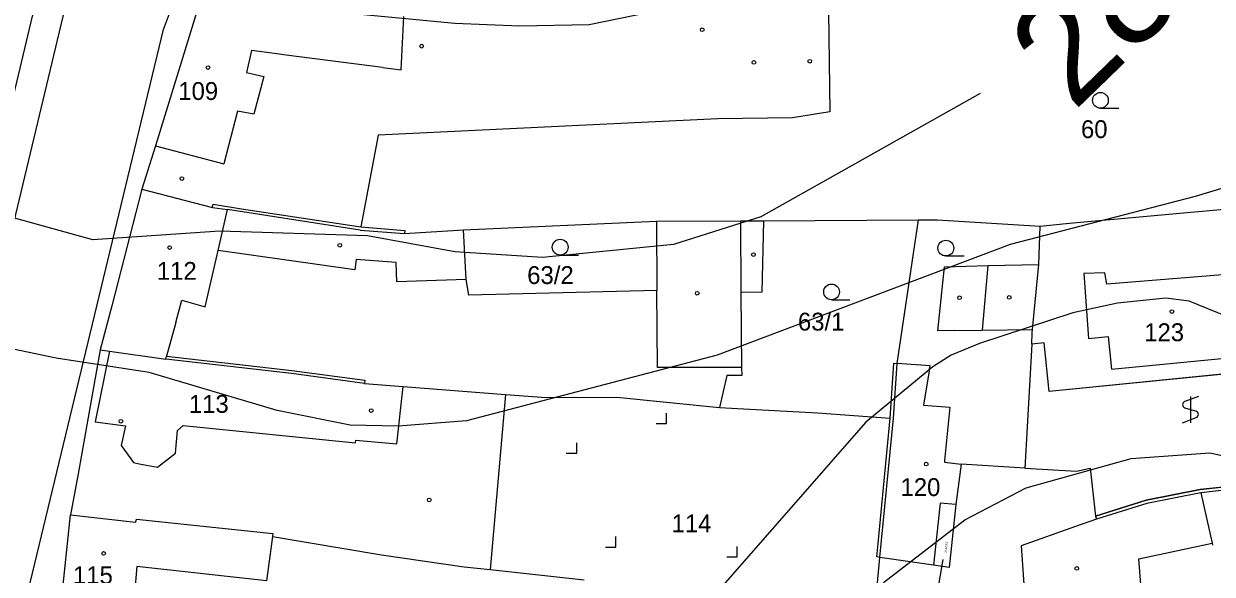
# Model space of a CAD drawing. Extents: x -555860 to -552701, y -1187050 to -1182291.
# Drawn here: x -554399.7 to -554286.6, y -1184505.6 to -1184453.2 of the extents above; entities that cross this region are included whole.
import ezdxf

# ---------------------------------------------------------------- set-up
doc = ezdxf.new("R2010")
doc.units = 0
for name, color, linetype in [('CYKLISTI_stav', 7, 'Continuous'), ('LEG_2b', 7, 'Continuous'), ('Level 16', 7, 'Continuous'), ('Level 25', 7, 'Continuous'), ('Level 32', 7, 'Continuous'), ('Level 40', 7, 'Continuous'), ('Level 41', 7, 'Continuous'), ('navrh_BV', 7, 'Continuous'), ('stav_BV', 7, 'Continuous')]:
    doc.layers.add(name, color=color, linetype=linetype)

msp = doc.modelspace()

# ---------------------------------------------------------------- linework, layer by layer
at = {"layer": 'CYKLISTI_stav'}
for p, q in [((-554363.74, -1184457.62), (-554363.5, -1184452.54)), ((-554377.98, -1184455.79), (-554378.46, -1184457.88)), ((-554375.8, -1184456.07), (-554377.98, -1184455.79)), ((-554374.67, -1184456.22), (-554375.8, -1184456.07)), ((-554365.53, -1184457.39), (-554374.67, -1184456.22)), ((-554378.46, -1184457.88), (-554376.8, -1184458.26)), ((-554365.53, -1184457.39), (-554363.74, -1184457.62)), ((-554376.8, -1184458.26), (-554377.75, -1184461.84)), ((-554379.31, -1184461.55), (-554380.63, -1184466.58)), ((-554377.75, -1184461.84), (-554379.31, -1184461.55)), ((-554387.12, -1184464.85), (-554380.63, -1184466.58)), ((-554381.71, -1184470.71), (-554380.28, -1184470.93)), ((-554381.17, -1184474.83), (-554380.28, -1184470.93)), ((-554367.64, -1184472.88), (-554380.28, -1184470.93)), ((-554367.64, -1184472.88), (-554363.42, -1184473.2)), ((-554331.47, -1184471.99), (-554331.41, -1184478.8)), ((-554382.4, -1184480.19), (-554381.17, -1184474.83)), ((-554368.16, -1184476.67), (-554381.17, -1184474.83)), ((-554368.02, -1184475.68), (-554368.16, -1184476.67)), ((-554364.21, -1184475.96), (-554368.02, -1184475.68)), ((-554364.14, -1184477.81), (-554364.21, -1184475.96)), ((-554307.92, -1184476.26), (-554308.47, -1184482.41)), ((-554307.92, -1184476.26), (-554303.08, -1184476.16)), ((-554296.8, -1184476.95), (-554298.78, -1184477.01)), ((-554298.78, -1184477.01), (-554298.33, -1184483.19)), ((-554296.61, -1184478.01), (-554296.8, -1184476.95)), ((-554284.81, -1184477.06), (-554296.61, -1184478.01)), ((-554357.55, -1184477.59), (-554364.14, -1184477.81)), ((-554385.19, -1184481.67), (-554384.62, -1184479.56)), ((-554384.62, -1184479.56), (-554382.4, -1184480.19)), ((-554339.36, -1184485.95), (-554339.41, -1184478.64)), ((-554385.19, -1184481.67), (-554386.07, -1184484.88)), ((-554311.07, -1184482.44), (-554308.47, -1184482.41)), ((-554308.47, -1184482.41), (-554303.66, -1184482.35)), ((-554298.33, -1184483.19), (-554296.46, -1184483.01)), ((-554296.46, -1184483.01), (-554296.15, -1184486.12)), ((-554391.48, -1184484.4), (-554392.86, -1184491.12)), ((-554374.19, -1184486.53), (-554386.15, -1184485.17)), ((-554296.15, -1184486.12), (-554284.02, -1184484.94)), ((-554331.35, -1184485.95), (-554339.36, -1184485.95)), ((-554316.9, -1184490.79), (-554316.55, -1184485.57)), ((-554313.49, -1184486.26), (-554314.04, -1184489.53)), ((-554367.24, -1184487.47), (-554374.19, -1184486.53)), ((-554364.17, -1184493.22), (-554363.55, -1184487.76)), ((-554314.04, -1184489.53), (-554311.55, -1184489.72)), ((-554311.55, -1184489.72), (-554312.03, -1184494.81)), ((-554318.2, -1184504.03), (-554316.9, -1184490.79)), ((-554392.86, -1184491.12), (-554389.96, -1184491.51)), ((-554389.96, -1184491.51), (-554390.38, -1184493.37)), ((-554385.22, -1184494.12), (-554385.01, -1184491.96)), ((-554385.01, -1184491.96), (-554384.5, -1184491.46)), ((-554384.5, -1184491.46), (-554368.09, -1184493.13)), ((-554368.09, -1184493.13), (-554368.07, -1184492.86)), ((-554368.07, -1184492.86), (-554364.17, -1184493.22)), ((-554390.38, -1184493.37), (-554389.2, -1184495.01)), ((-554386.94, -1184495.45), (-554385.22, -1184494.12)), ((-554389.2, -1184495.01), (-554388.66, -1184495.12)), ((-554388.66, -1184495.12), (-554386.94, -1184495.45)), ((-554312.03, -1184494.81), (-554312.05, -1184494.98)), ((-554312.05, -1184494.98), (-554310.46, -1184495.15)), ((-554277.25, -1184496.73), (-554287.65, -1184497.87)), ((-554292.8, -1184498.89), (-554297.57, -1184500.39)), ((-554287.65, -1184497.87), (-554292.8, -1184498.89)), ((-554287.65, -1184497.87), (-554286.58, -1184502.66)), ((-554293.54, -1184504.15), (-554286.58, -1184502.66)), ((-554286.58, -1184502.66), (-554286.54, -1184502.85)), ((-554293.26, -1184507.81), (-554293.54, -1184504.15)), ((-554388.89, -1184504.9), (-554389.48, -1184511.41)), ((-554376.55, -1184506.25), (-554388.89, -1184504.9))]:
    msp.add_line(p, q, dxfattribs=at)
for points in [[(-554311.07, -1184482.44), (-554312.68, -1184482.47), (-554312.06, -1184476.36), (-554307.92, -1184476.26)], [(-554313.49, -1184486.26), (-554313.41, -1184485.81), (-554316.55, -1184485.57)]]:
    msp.add_lwpolyline(points, dxfattribs=at)
at = {"layer": 'Level 16'}
msp.add_line((-554312.2, -1184504.24), (-554312.72, -1184507.2), dxfattribs=at)
at = {"layer": 'Level 25'}
for p, q in [((-554297.21, -1184461.28), (-554295.46, -1184461.28)), ((-554348.61, -1184475.25), (-554346.86, -1184475.25)), ((-554311.92, -1184475.34), (-554310.17, -1184475.34)), ((-554322.79, -1184479.51), (-554321.04, -1184479.51)), ((-554287.89, -1184488.71), (-554289.19, -1184489.19)), ((-554288.64, -1184488.71), (-554288.64, -1184491.21)), ((-554289.19, -1184489.79), (-554288.09, -1184490.12)), ((-554338.49, -1184491.3), (-554338.49, -1184490.3)), ((-554289.39, -1184491.21), (-554288.09, -1184490.72)), ((-554339.49, -1184491.3), (-554338.49, -1184491.3)), ((-554347.04, -1184494.11), (-554347.04, -1184493.11)), ((-554348.04, -1184494.11), (-554347.04, -1184494.11)), ((-554343.31, -1184503.04), (-554343.31, -1184502.04)), ((-554344.31, -1184503.04), (-554343.31, -1184503.04)), ((-554331.77, -1184503.99), (-554331.77, -1184502.99)), ((-554332.77, -1184503.99), (-554331.77, -1184503.99))]:
    msp.add_line(p, q, dxfattribs=at)
for centre, radius in [((-554335.1, -1184453.81), 0.175), ((-554361.79, -1184455.37), 0.175), ((-554330.18, -1184456.92), 0.175), ((-554324.86, -1184456.8), 0.175), ((-554382.12, -1184457.41), 0.175), ((-554297.21, -1184460.53), 0.75), ((-554384.6, -1184467.97), 0.175), ((-554348.61, -1184474.5), 0.75), ((-554311.92, -1184474.59), 0.75), ((-554385.77, -1184474.54), 0.175), ((-554369.58, -1184474.32), 0.175), ((-554330.23, -1184475.2), 0.175), ((-554322.79, -1184478.76), 0.75), ((-554335.57, -1184478.88), 0.175), ((-554310.61, -1184479.32), 0.175), ((-554305.89, -1184479.28), 0.175), ((-554290.41, -1184480.63), 0.175), ((-554390.41, -1184491.07), 0.175), ((-554366.59, -1184490.05), 0.175), ((-554313.78, -1184495.15), 0.175), ((-554361.07, -1184498.56), 0.175), ((-554392.05, -1184503.65), 0.175), ((-554299.46, -1184505.08), 0.175)]:
    msp.add_circle(centre, radius, dxfattribs=at)
for centre, start, end in [((-554289.06, -1184489.49), 113.579, 246.421), ((-554288.22, -1184490.42), 293.574, 66.426)]:
    msp.add_arc(centre, 0.329, start, end, dxfattribs=at)
at = {"layer": 'Level 32'}
msp.add_lwpolyline([(-554302.1, -1184488.23), (-554302.55, -1184483.6), (-554303.75, -1184483.72), (-554304.39, -1184495.53), (-554299.48, -1184495.83), (-554298.19, -1184495.53), (-554297.67, -1184500.1), (-554292.86, -1184498.59), (-554287.71, -1184497.57), (-554278.79, -1184496.59), (-554279.04, -1184485.94), (-554302.1, -1184488.23)], dxfattribs=at)
at = {"layer": 'Level 40'}
msp.add_lwpolyline([(-554308.64, -1184459.89), (-554329.51, -1184471.61), (-554337.83, -1184474.24), (-554350.31, -1184475.49), (-554358.63, -1184474.94), (-554366.95, -1184473.41), (-554381.01, -1184472.99), (-554393.08, -1184473.8), (-554405.7, -1184470.3), (-554425.46, -1184468.56), (-554449.44, -1184457.58), (-554455.41, -1184457.95), (-554463.18, -1184459.41), (-554471.5, -1184460.52), (-554479.82, -1184464.12), (-554492.16, -1184470.91), (-554505.75, -1184480.62), (-554525.44, -1184498.78), (-554532.09, -1184507.38)], dxfattribs=at)
at = {"layer": 'Level 41'}
for points in [[(-554544.57, -1184498.23), (-554492.16, -1184455.94), (-554482.04, -1184449.98), (-554475.8, -1184447.07), (-554465.96, -1184443.85), (-554462.62, -1184443.46), (-554457.71, -1184443.69), (-554451.12, -1184443.22), (-554424.91, -1184451.23), (-554418.25, -1184452.47), (-554413.69, -1184452.76), (-554409.38, -1184452.61), (-554397.38, -1184446.68), (-554380.18, -1184451.51), (-554376.3, -1184451.51), (-554358.63, -1184453.17), (-554352.47, -1184453.42), (-554345.87, -1184453.31), (-554337, -1184451.5), (-554330.34, -1184449.28), (-554317.03, -1184443.04), (-554305.13, -1184437.01), (-554296.38, -1184433.98), (-554286.07, -1184428.76)], [(-554281.39, -1184467.61), (-554288.19, -1184469.67), (-554305.8, -1184474.24), (-554333.67, -1184484.78), (-554357.52, -1184491.02), (-554364.02, -1184491.54), (-554368.61, -1184491.44), (-554375.55, -1184490.05), (-554387.72, -1184486.42), (-554396.57, -1184485.07), (-554408.11, -1184482.66), (-554449.44, -1184474.74), (-554454.85, -1184476.04), (-554466.95, -1184476.85), (-554469.56, -1184477.71), (-554475.86, -1184480.15), (-554481.2, -1184482.56), (-554488.83, -1184487.42), (-554511.15, -1184505.3), (-554515.31, -1184509.6)], [(-554279.87, -1184483.26), (-554288.75, -1184479.65), (-554290.97, -1184479.37), (-554295.58, -1184479.82), (-554299.84, -1184480.76), (-554308.71, -1184483.67), (-554311.42, -1184484.77), (-554313.15, -1184485.89), (-554319.53, -1184491.16), (-554337.14, -1184511.26)], [(-554317.86, -1184506.41), (-554310.1, -1184500.45), (-554304.28, -1184497.4), (-554294.29, -1184494.62), (-554286.81, -1184494.07), (-554280.43, -1184495.46)]]:
    msp.add_lwpolyline(points, dxfattribs=at)
at = {"layer": 'navrh_BV'}
for p, q in [((-554386.35, -1184453.79), (-554359.33, -1184381.12)), ((-554398.55, -1184451.19), (-554401.38, -1184463.21)), ((-554382.72, -1184450.53), (-554387.12, -1184464.85)), ((-554395.77, -1184451.89), (-554411.1, -1184515.83)), ((-554323.08, -1184452.11), (-554322.94, -1184461.63)), ((-554400.99, -1184514.51), (-554386.35, -1184453.79)), ((-554333.61, -1184462.3), (-554365.92, -1184463.84)), ((-554326.5, -1184462.2), (-554333.61, -1184462.3)), ((-554322.94, -1184461.63), (-554326.5, -1184462.2)), ((-554387.12, -1184464.85), (-554388.41, -1184468.97)), ((-554365.92, -1184463.84), (-554367.59, -1184472.58)), ((-554388.41, -1184468.97), (-554391.26, -1184480.1)), ((-554388.41, -1184468.97), (-554381.71, -1184470.71)), ((-554381.71, -1184470.71), (-554381.63, -1184470.42)), ((-554381.63, -1184470.42), (-554378.92, -1184470.84)), ((-554300.14, -1184472.21), (-554281.62, -1184470.54)), ((-554378.92, -1184470.84), (-554367.59, -1184472.58)), ((-554367.59, -1184472.58), (-554363.4, -1184472.9)), ((-554363.42, -1184473.2), (-554357.82, -1184472.84)), ((-554357.82, -1184472.84), (-554339.46, -1184472.03)), ((-554357.55, -1184477.59), (-554357.82, -1184472.84)), ((-554339.46, -1184472.03), (-554331.47, -1184471.99)), ((-554339.46, -1184472.03), (-554339.41, -1184478.64)), ((-554331.47, -1184471.99), (-554329.27, -1184471.98)), ((-554329.27, -1184471.98), (-554329.41, -1184478.78)), ((-554329.27, -1184471.98), (-554314.52, -1184471.91)), ((-554316.55, -1184485.57), (-554314.52, -1184471.91)), ((-554314.52, -1184471.91), (-554312.72, -1184471.9)), ((-554312.72, -1184471.9), (-554302.94, -1184472.49)), ((-554303.08, -1184476.16), (-554302.94, -1184472.49)), ((-554302.94, -1184472.49), (-554300.14, -1184472.21)), ((-554363.4, -1184472.9), (-554363.42, -1184473.2)), ((-554303.66, -1184482.35), (-554303.08, -1184476.16)), ((-554357.31, -1184479.06), (-554357.55, -1184477.59)), ((-554339.41, -1184478.64), (-554357.31, -1184479.06)), ((-554329.41, -1184478.78), (-554331.41, -1184478.8)), ((-554331.41, -1184478.8), (-554331.35, -1184485.95)), ((-554391.26, -1184480.1), (-554392.37, -1184484.27)), ((-554303.75, -1184483.72), (-554303.69, -1184482.67)), ((-554303.69, -1184482.67), (-554303.66, -1184482.35)), ((-554303.75, -1184483.72), (-554304.39, -1184495.53)), ((-554302.55, -1184483.6), (-554303.75, -1184483.72)), ((-554302.1, -1184488.23), (-554302.55, -1184483.6)), ((-554392.37, -1184484.27), (-554394.48, -1184496.09)), ((-554392.37, -1184484.27), (-554391.48, -1184484.4)), ((-554391.48, -1184484.4), (-554386.15, -1184485.17)), ((-554386.15, -1184485.17), (-554386.07, -1184484.88)), ((-554386.07, -1184484.88), (-554374.16, -1184486.23)), ((-554374.16, -1184486.23), (-554367.19, -1184487.17)), ((-554331.35, -1184485.95), (-554331.34, -1184486.7)), ((-554317.2, -1184490.77), (-554316.85, -1184485.55)), ((-554316.85, -1184485.55), (-554316.55, -1184485.57)), ((-554279.04, -1184485.94), (-554302.1, -1184488.23)), ((-554367.19, -1184487.17), (-554367.24, -1184487.47)), ((-554367.24, -1184487.47), (-554363.55, -1184487.76)), ((-554332.77, -1184486.71), (-554333.45, -1184489.77)), ((-554331.34, -1184486.7), (-554332.77, -1184486.71)), ((-554363.55, -1184487.76), (-554353.83, -1184488.51)), ((-554353.83, -1184488.51), (-554355.27, -1184505.19)), ((-554353.83, -1184488.51), (-554349.96, -1184488.82)), ((-554349.96, -1184488.82), (-554343.23, -1184488.79)), ((-554343.23, -1184488.79), (-554333.45, -1184489.77)), ((-554333.45, -1184489.77), (-554332.32, -1184489.83)), ((-554332.32, -1184489.83), (-554324.13, -1184490.27)), ((-554324.13, -1184490.27), (-554317.2, -1184490.77)), ((-554318.36, -1184502.71), (-554317.2, -1184490.77)), ((-554310.46, -1184495.15), (-554310.97, -1184498.99)), ((-554304.39, -1184495.53), (-554310.46, -1184495.15)), ((-554394.48, -1184496.09), (-554395.22, -1184499.99)), ((-554304.39, -1184495.53), (-554299.48, -1184495.83)), ((-554299.48, -1184495.83), (-554298.19, -1184495.53)), ((-554298.19, -1184495.53), (-554297.67, -1184500.1)), ((-554277.29, -1184496.43), (-554287.71, -1184497.57)), ((-554287.71, -1184497.57), (-554292.86, -1184498.59)), ((-554312.46, -1184498.87), (-554313.1, -1184504.78)), ((-554310.97, -1184498.99), (-554312.46, -1184498.87)), ((-554292.86, -1184498.59), (-554297.67, -1184500.1)), ((-554396.34, -1184510.8), (-554395.22, -1184499.99)), ((-554395.22, -1184499.99), (-554389.31, -1184500.64)), ((-554310.97, -1184498.99), (-554311.59, -1184505)), ((-554389.31, -1184500.64), (-554388.99, -1184500.68)), ((-554388.99, -1184500.68), (-554388.93, -1184500.39)), ((-554388.93, -1184500.39), (-554375.95, -1184501.75)), ((-554299.57, -1184501.08), (-554304.76, -1184502.92)), ((-554297.57, -1184500.39), (-554299.57, -1184501.08)), ((-554297.67, -1184500.1), (-554297.57, -1184500.39)), ((-554375.98, -1184502.04), (-554376.55, -1184506.25)), ((-554375.95, -1184501.75), (-554375.98, -1184502.04)), ((-554375.98, -1184502.04), (-554365.62, -1184503.77)), ((-554318.48, -1184503.97), (-554318.36, -1184502.71)), ((-554304.76, -1184502.92), (-554304.4, -1184507.95)), ((-554365.62, -1184503.77), (-554357.76, -1184504.92)), ((-554318.9, -1184511.92), (-554318.2, -1184504.03)), ((-554318.2, -1184504.03), (-554318.48, -1184503.97)), ((-554313.1, -1184504.78), (-554318.2, -1184504.03)), ((-554357.76, -1184504.92), (-554355.27, -1184505.19)), ((-554355.27, -1184505.19), (-554346.32, -1184506.16)), ((-554311.59, -1184505), (-554313.1, -1184504.78))]:
    msp.add_line(p, q, dxfattribs=at)
at = {"layer": 'stav_BV'}
msp.add_line((-554312.2, -1184504.24), (-554312.72, -1184507.2), dxfattribs=at)

# ---------------------------------------------------------------- texts
at = {"layer": 'LEG_2b'}
for s, p in [('109', (-554384.95, -1184460.49)), ('60', (-554299.06, -1184464.12)), ('112', (-554386.99, -1184477.61)), ('63/2', (-554351.75, -1184478.01)), ('63/1', (-554325.99, -1184482.44)), ('123', (-554293.04, -1184483.45)), ('113', (-554383.94, -1184490.27)), ('120', (-554316.23, -1184498.19)), ('114', (-554338.01, -1184501.64)), ('115', (-554394.97, -1184506.57))]:
    msp.add_text(s, height=1.7, dxfattribs=at).set_placement(p)
msp.add_text('2134/11', height=0.2, rotation=84, dxfattribs=at).set_placement((-554311.85, -1184503.58))
at = {"layer": 'Level 40'}
msp.add_text('280', height=10, rotation=44.1281, dxfattribs=at).set_placement((-554299.74, -1184461.63))

doc.saveas('drawing.dxf')
